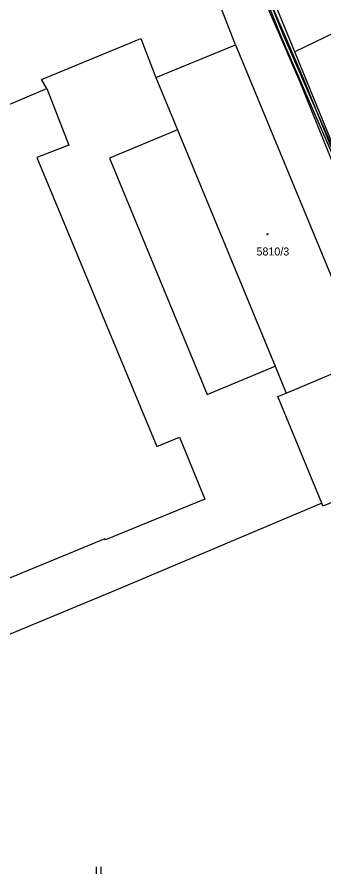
# Model space of a CAD drawing. Extents: x -644096 to -634268, y -1141430 to -1133463.
# Drawn here: x -640171 to -640105.9, y -1139001.2 to -1138819.3 of the extents above; entities that cross this region are included whole.
import ezdxf

# ---------------------------------------------------------------- set-up
doc = ezdxf.new("R2010")
doc.units = 0
for name, color, linetype in [('B_Hranice _3D', 7, 'Continuous'), ('M_Svah_Nasyp', 7, 'Continuous'), ('M_Svah_Zarez', 7, 'Continuous'), ('svrsek_osa_sjezdy', 7, 'Continuous'), ('svrsek_osa_VRT', 7, 'Continuous'), ('terminal_VRT', 7, 'Continuous')]:
    doc.layers.add(name, color=color, linetype=linetype)

msp = doc.modelspace()

# ---------------------------------------------------------------- linework, layer by layer
at = {"layer": 'B_Hranice _3D'}
msp.add_lwpolyline([(-640100.2, -1138857.28), (-640090.64, -1138880.53), (-640082, -1138900.49), (-640080.17, -1138905.26), (-640079.43, -1138906.1), (-640079.21, -1138906.13), (-640079.91, -1138904.93), (-640082.53, -1138898.54), (-640088.51, -1138883.96), (-640090.1, -1138880.29), (-640099.66, -1138857), (-640114.42, -1138823.08), (-640119.63, -1138810.08), (-640123.7, -1138800.64), (-640124.26, -1138800.88), (-640120.19, -1138810.3), (-640114.96, -1138823.34)], close=True, dxfattribs=at)
msp.add_lwpolyline([(-640122.23, -1138807.08), (-640114.85, -1138823.99), (-640110.96, -1138833.01), (-640101.04, -1138857.51), (-640084.84, -1138897.42), (-640082.76, -1138899.6), (-640081.84, -1138900.21), (-640082.53, -1138898.54), (-640083.98, -1138896.86), (-640100.12, -1138857.13), (-640110.04, -1138832.63), (-640113.93, -1138823.59), (-640121.25, -1138806.8)], dxfattribs=at)
at = {"layer": 'M_Svah_Nasyp'}
msp.add_line((-640136.97, -1138843.18), (-640116.21, -1138893.41), dxfattribs=at)
at = {"layer": 'M_Svah_Zarez'}
msp.add_circle((-640117.8, -1138865.36), 0.117, dxfattribs=at)
at = {"layer": 'svrsek_osa_sjezdy'}
for p, q in [((-640154.16, -1139001.2), (-640154.16, -1138999.7)), ((-640153.16, -1139001.2), (-640153.16, -1138999.7))]:
    msp.add_line(p, q, dxfattribs=at)
at = {"layer": 'terminal_VRT'}
for p, q in [((-640112.01, -1138826.66), (-640121.97, -1138802.36)), ((-640084.88, -1138813.55), (-640112.01, -1138826.66)), ((-640141.54, -1138832.12), (-640124.62, -1138825.15)), ((-640104.06, -1138846.04), (-640112.01, -1138826.66)), ((-640113.86, -1138899.09), (-640096.98, -1138892.04))]:
    msp.add_line(p, q, dxfattribs=at)
for points in [[(-640124.62, -1138825.15), (-640128.7, -1138814.54), (-640128.81, -1138814.58), (-640129.96, -1138811.81)], [(-640164.68, -1138834.45), (-640165.8, -1138832.49), (-640144.7, -1138823.82), (-640141.54, -1138832.12)], [(-640124.62, -1138825.15), (-640099.67, -1138885.41), (-640096.98, -1138892.04)], [(-640141.54, -1138832.12), (-640136.97, -1138843.18), (-640151.41, -1138849.19), (-640130.65, -1138899.42), (-640116.21, -1138893.41), (-640113.86, -1138899.09)], [(-640164.68, -1138834.45), (-640160.04, -1138846.45), (-640166.78, -1138849.06), (-640141.33, -1138910.45), (-640136.51, -1138908.49), (-640131.14, -1138921.64), (-640152.26, -1138930.29), (-640152.37, -1138930.04), (-640202.38, -1138950.65), (-640207.54, -1138938.11), (-640211.34, -1138939.68), (-640216.6, -1138926.94), (-640217.93, -1138923.79), (-640232.63, -1138888.12), (-640233.94, -1138884.97), (-640239.15, -1138872.35)], [(-640214.96, -1138853), (-640188.87, -1138842.17), (-640188, -1138844.27), (-640164.68, -1138834.45)], [(-640106.3, -1138922.51), (-640115.65, -1138899.86), (-640113.86, -1138899.09)], [(-640087.27, -1138915.36), (-640106.05, -1138923.12), (-640106.3, -1138922.51)], [(-640106.3, -1138922.51), (-640149.3, -1138940.68), (-640224.4, -1138971.79)]]:
    msp.add_lwpolyline(points, dxfattribs=at)

# ---------------------------------------------------------------- texts
at = {"layer": 'svrsek_osa_VRT'}
msp.add_text('5810/3', height=1.7, dxfattribs=at).set_placement((-640120.16, -1138869.89))

doc.saveas('drawing.dxf')
